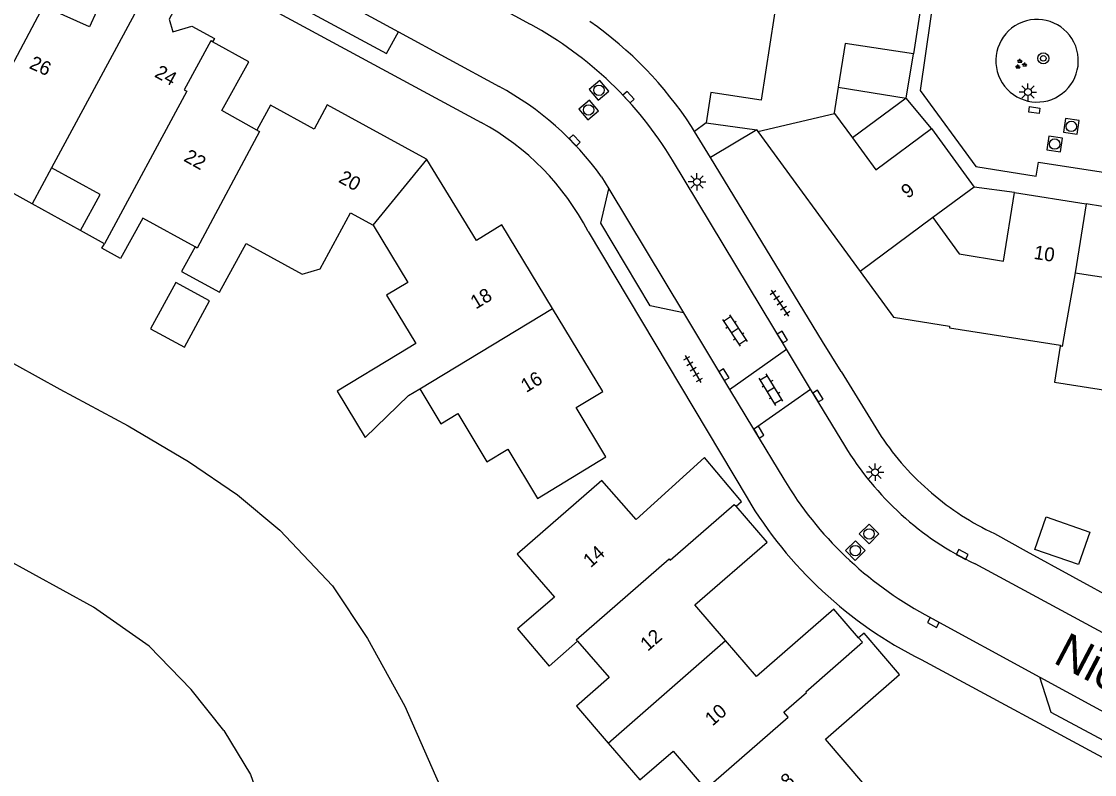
# Model space of a CAD drawing. Extents: x 131000 to 133013, y 393000 to 396501.
# Drawn here: x 131162 to 131239.3, y 395059.9 to 395114.2 of the extents above; entities that cross this region are included whole.
import ezdxf

# ---------------------------------------------------------------- set-up
doc = ezdxf.new("R2010")
doc.units = 0
for name, color, linetype in [('gg-afsc-erfafscheiding', 7, 'Continuous'), ('gg-afsc-hekwerk', 7, 'Continuous'), ('gg-anno-huisnummerreeks BGT', 7, 'Continuous'), ('gg-anno-openbare ruimte label', 7, 'Continuous'), ('gg-bbg-gedigitaliseerde bebouwing', 7, 'Continuous'), ('gg-bbg-gedigitaliseerde bijgebouw', 7, 'Continuous'), ('gg-bbg-hoofdgebouw', 7, 'Continuous'), ('gg-bbg-luifel en loopbrug', 7, 'Continuous'), ('gg-bbg-tussenscheiding', 7, 'Continuous'), ('gg-knt-verharding', 7, 'Continuous'), ('gg-knt-verharding nz', 7, 'Continuous'), ('gg-kntw-beschoeiing', 7, 'Continuous'), ('gt-symb-boom', 7, 'Continuous'), ('gt-symb-groenvak', 7, 'Continuous'), ('gt-symb-klinker verharding', 7, 'Continuous'), ('gt-symb-kolk', 7, 'Continuous'), ('gt-symb-kolk center center', 7, 'Continuous'), ('gt-symb-lichtmast', 7, 'Continuous'), ('gt-symb-rioolschacht', 7, 'Continuous'), ('gt-symb-tegel verharding', 7, 'Continuous')]:
    doc.layers.add(name, color=color, linetype=linetype)

# ---------------------------------------------------------------- blocks, each defined once
blk = doc.blocks.new('gt0-KOLK')
at = {"layer": 'gt-symb-kolk'}
blk.add_lwpolyline([(0, 0), (0.375, 0), (0.375, 0.4), (-0.375, 0.4), (-0.375, 0), (0, 0)], dxfattribs=at)
blk = doc.blocks.new('gt0-RS')
at = {"layer": 'gt-symb-rioolschacht'}
blk.add_lwpolyline([(-0.5, -0.5), (0.5, -0.5), (0.5, 0.5), (-0.5, 0.5)], close=True, dxfattribs=at)
blk.add_circle((0, 0), 0.375, dxfattribs=at)
blk = doc.blocks.new('gt0-LMAST')
at = {"layer": 'gt-symb-lichtmast'}
for p, q in [((-0.182, 0.173), (-0.447, 0.438)), ((-0.005, 0.246), (-0.005, 0.621)), ((0.172, 0.173), (0.437, 0.438)), ((-0.255, -0.004), (-0.63, -0.004)), ((-0.182, -0.181), (-0.447, -0.446)), ((-0.005, -0.254), (-0.005, -0.629)), ((0.437, -0.446), (0.172, -0.181)), ((0.245, -0.004), (0.62, -0.004))]:
    blk.add_line(p, q, dxfattribs=at)
blk.add_circle((-0.005, -0.004), 0.25, dxfattribs=at)
blk = doc.blocks.new('gt0-GRVAK')
at = {"layer": 'gt-symb-groenvak'}
for p, q in [((-0.11, 0.189), (-0.228, 0.24)), ((-0.182, 0.153), (0.088, 0.153)), ((-0.091, 0.211), (-0.156, 0.322)), ((-0.047, 0.214), (-0.047, 0.393)), ((-0.004, 0.211), (0.061, 0.322)), ((0.015, 0.189), (0.133, 0.24)), ((0.262, -0.052), (0.197, 0.059)), ((0.305, -0.049), (0.305, 0.13)), ((0.349, -0.052), (0.414, 0.059)), ((-0.245, -0.228), (-0.363, -0.177)), ((-0.318, -0.264), (-0.047, -0.264)), ((-0.226, -0.206), (-0.291, -0.095)), ((-0.183, -0.203), (-0.183, -0.024)), ((-0.139, -0.206), (-0.074, -0.095)), ((-0.12, -0.228), (-0.002, -0.177)), ((0.243, -0.074), (0.125, -0.023)), ((0.17, -0.11), (0.441, -0.11)), ((0.368, -0.074), (0.486, -0.023))]:
    blk.add_line(p, q, dxfattribs=at)
blk = doc.blocks.new('gt0-KOLKCC')
at = {"layer": 'gt-symb-kolk center center'}
blk.add_lwpolyline([(-0.375, 0.2), (0.375, 0.2), (0.375, -0.2), (-0.375, -0.2)], close=True, dxfattribs=at)
blk = doc.blocks.new('gt0-BOOM')
at = {"layer": 'gt-symb-boom'}
for radius in [0.4, 0.2]:
    blk.add_circle((0, 0), radius, dxfattribs=at)
blk = doc.blocks.new('gt0-KL1')
at = {"layer": 'gt-symb-klinker verharding'}
for p, q in [((-1.15, 0.3), (1.15, 0.3)), ((-1, -0.3), (-1, 0.3)), ((-0.5, 0.3), (-0.5, 0.45)), ((0, -0.3), (0, 0.3)), ((0.5, 0.3), (0.5, 0.45)), ((1, -0.3), (1, 0.3)), ((-1.15, -0.3), (1.15, -0.3)), ((-0.5, -0.45), (-0.5, -0.3)), ((0.5, -0.45), (0.5, -0.3))]:
    blk.add_line(p, q, dxfattribs=at)
blk = doc.blocks.new('gt0-TEG1')
at = {"layer": 'gt-symb-tegel verharding'}
for p, q in [((-1.125, 0), (1.125, 0)), ((-0.9, -0.25), (-0.9, 0.25)), ((-0.45, -0.25), (-0.45, 0.25)), ((0, -0.25), (0, 0.25)), ((0.45, -0.25), (0.45, 0.25)), ((0.9, -0.25), (0.9, 0.25))]:
    blk.add_line(p, q, dxfattribs=at)

msp = doc.modelspace()

# ---------------------------------------------------------------- linework, layer by layer
at = {"layer": 'gg-afsc-erfafscheiding'}
for p, q in [((131210.511, 395106.251), (131210.295, 395106.606)), ((131219.744, 395091.112), (131211.663, 395104.363)), ((131221.082, 395088.964), (131219.744, 395091.112)), ((131234.426, 395076.034), (131242.196, 395071.756))]:
    msp.add_line(p, q, dxfattribs=at)
msp.add_arc((131186.967, 395091.35), 27.874, 33.18403, 54.93633, dxfattribs=at)
at = {"layer": 'gg-afsc-hekwerk'}
for p, q in [((131221.082, 395088.964), (131223.957, 395084.291)), ((131232.125, 395077.287), (131234.426, 395076.034))]:
    msp.add_line(p, q, dxfattribs=at)
for centre, radius, start, end in [((131240.907, 395095.777), 20.475, 214.12336, 229.4726), ((131240.893, 395095.794), 20.479, 229.53304, 244.65017)]:
    msp.add_arc(centre, radius, start, end, dxfattribs=at)
at = {"layer": 'gg-bbg-gedigitaliseerde bebouwing'}
for p, q in [((131164.171, 395103.631), (131162.772, 395101.037)), ((131167.988, 395098.163), (131166.264, 395099.113))]:
    msp.add_line(p, q, dxfattribs=at)
for points in [[(131216.87, 395118.596), (131215.306, 395108.501), (131211.692, 395109.061), (131211.352, 395106.866)], [(131162.772, 395101.037), (131158.172, 395103.571), (131158.607, 395104.361), (131157.77, 395104.819)], [(131166.264, 395099.113), (131167.687, 395101.695), (131164.171, 395103.631)], [(131180.95, 395096.67), (131182.24, 395095.963), (131183.524, 395096.362), (131185.724, 395100.38), (131187.35, 395099.49)], [(131174.52, 395097.93), (131170.751, 395100.006), (131169.146, 395097.093), (131167.806, 395097.832), (131167.988, 395098.163)], [(131187.35, 395099.49), (131189.84, 395095.37), (131188.32, 395094.45), (131190.42, 395090.98), (131189.2, 395090.24)], [(131174.52, 395097.93), (131173.55, 395096.16), (131176.28, 395094.68), (131178.19, 395098.18), (131180.95, 395096.67)], [(131189.2, 395090.24), (131184.75, 395087.55), (131186.77, 395084.208), (131189.89, 395087.23), (131190.708, 395087.724)], [(131236.464, 395088.204), (131244.583, 395086.929), (131244.989, 395089.515)], [(131190.708, 395087.724), (131192.22, 395085.2), (131193.45, 395085.94), (131195.54, 395082.46), (131197.07, 395083.38), (131199.2, 395079.82), (131204.124, 395082.826)], [(131203.834, 395081.11), (131197.74, 395075.81), (131200.41, 395072.72), (131197.75, 395070.42), (131200.04, 395067.75), (131202.08, 395069.55)], [(131202.08, 395069.55), (131204.37, 395066.92), (131202, 395064.85), (131204.288, 395062.208)], [(131204.288, 395062.208), (131206.58, 395059.56), (131208.98, 395061.61), (131211.42, 395058.76)]]:
    msp.add_lwpolyline(points, dxfattribs=at)
at = {"layer": 'gg-bbg-gedigitaliseerde bijgebouw'}
for p, q in [((131211.352, 395106.866), (131210.511, 395106.251)), ((131211.663, 395104.363), (131210.511, 395106.251)), ((131214.994, 395106.351), (131211.663, 395104.363))]:
    msp.add_line(p, q, dxfattribs=at)
msp.add_lwpolyline([(131235.044, 395076.154), (131235.863, 395078.494), (131239.006, 395077.394), (131238.187, 395075.053), (131235.044, 395076.154)], dxfattribs=at)
at = {"layer": 'gg-bbg-hoofdgebouw'}
for p, q in [((131227.096, 395116.998), (131226.288, 395111.826)), ((131220.605, 395107.536), (131221.898, 395105.786)), ((131214.994, 395106.351), (131215.081, 395106.233)), ((131227.593, 395106.448), (131230.674, 395102.229)), ((131215.081, 395106.233), (131222.442, 395096.168)), ((131230.674, 395102.229), (131227.682, 395100.039)), ((131233.578, 395101.848), (131238.734, 395101.03)), ((131238.734, 395101.03), (131237.956, 395096.074)), ((131236.871, 395090.793), (131236.464, 395088.204))]:
    msp.add_line(p, q, dxfattribs=at)
for points in [[(131169.507, 395120.472), (131167.583, 395116.152), (131167.909, 395116.007), (131166.917, 395113.78), (131164.162, 395115.007), (131165.017, 395116.927), (131164.763, 395117.04)], [(131172.41, 395118.905), (131174.506, 395117.774), (131172.653, 395114.342), (131172.92, 395113.421), (131174.278, 395113.839), (131175.918, 395112.94), (131175.783, 395112.695)], [(131178.97, 395106.344), (131176.437, 395107.747), (131178.384, 395111.262), (131175.783, 395112.695)], [(131226.288, 395111.826), (131221.366, 395112.577), (131220.863, 395109.438)], [(131220.863, 395109.438), (131220.567, 395107.588), (131220.605, 395107.536)], [(131191.211, 395104.221), (131191.187, 395104.26), (131184.047, 395108.17), (131183.091, 395106.402), (131179.959, 395108.127), (131178.97, 395106.344)], [(131221.898, 395105.786), (131223.591, 395103.494), (131227.593, 395106.448)], [(131200.278, 395093.5), (131196.633, 395099.529), (131194.812, 395098.385), (131191.211, 395104.221)], [(131227.682, 395100.039), (131229.592, 395097.435), (131232.786, 395096.902), (131233.578, 395101.848)], [(131237.956, 395096.074), (131240.785, 395095.63), (131241.563, 395100.586)], [(131222.442, 395096.168), (131224.854, 395092.871), (131228.896, 395092.222), (131228.884, 395092.116), (131236.881, 395090.854), (131236.871, 395090.793)], [(131204.124, 395082.826), (131201.992, 395086.369), (131203.896, 395087.515), (131200.278, 395093.5)], [(131213.524, 395079.255), (131213.904, 395079.588), (131211.224, 395082.76), (131206.297, 395078.303), (131203.834, 395081.11)], [(131212.754, 395069.582), (131210.528, 395072.158), (131215.761, 395076.677), (131213.524, 395079.255)], [(131222.33, 395069.79), (131220.545, 395071.848), (131214.989, 395066.997), (131212.754, 395069.582)], [(131222.796, 395059.164), (131219.961, 395062.493), (131225.286, 395067.153), (131222.745, 395070.12), (131222.33, 395069.79)]]:
    msp.add_lwpolyline(points, dxfattribs=at)
at = {"layer": 'gg-bbg-luifel en loopbrug'}
for p, q in [((131225.779, 395108.651), (131226.288, 395111.826)), ((131220.863, 395109.438), (131225.779, 395108.651)), ((131225.779, 395108.651), (131221.898, 395105.786)), ((131227.593, 395106.448), (131225.779, 395108.651)), ((131233.578, 395101.848), (131230.674, 395102.229)), ((131166.264, 395099.113), (131162.772, 395101.037)), ((131241.563, 395100.586), (131238.734, 395101.03))]:
    msp.add_line(p, q, dxfattribs=at)
msp.add_lwpolyline([(131171.304, 395092.034), (131173.743, 395090.706), (131175.561, 395094.046), (131173.122, 395095.374), (131171.304, 395092.034)], dxfattribs=at)
at = {"layer": 'gg-bbg-tussenscheiding'}
for p, q in [((131172.41, 395118.905), (131164.171, 395103.631)), ((131215.081, 395106.233), (131220.605, 395107.536)), ((131211.352, 395106.866), (131214.994, 395106.351)), ((131187.35, 395099.49), (131191.211, 395104.221)), ((131227.682, 395100.039), (131222.442, 395096.168)), ((131190.708, 395087.724), (131200.278, 395093.5)), ((131204.288, 395062.208), (131212.754, 395069.582))]:
    msp.add_line(p, q, dxfattribs=at)
for points in [[(131157.77, 395104.819), (131159.67, 395108.29), (131159.82, 395108.21), (131163.39, 395114.91), (131163.55, 395114.82), (131164.763, 395117.04)], [(131175.783, 395112.695), (131175.659, 395112.763), (131173.742, 395109.255), (131173.923, 395109.154), (131167.988, 395098.163)], [(131178.97, 395106.344), (131179.164, 395106.238), (131174.67, 395097.85), (131174.52, 395097.93)], [(131237.956, 395096.074), (131237.242, 395092.155), (131237.02, 395090.77), (131236.871, 395090.793)], [(131202.08, 395069.55), (131201.99, 395069.64), (131208.68, 395075.47), (131208.77, 395075.37), (131213.38, 395079.39), (131213.524, 395079.255)], [(131211.97, 395059.28), (131211.88, 395059.38), (131217.27, 395064.06), (131216.96, 395064.42), (131218.59, 395065.84), (131218.54, 395065.9), (131222.63, 395069.46), (131222.33, 395069.79)]]:
    msp.add_lwpolyline(points, dxfattribs=at)
at = {"layer": 'gg-knt-verharding'}
for p, q in [((131198.704, 395113.951), (131184.291, 395121.796)), ((131169.118, 395120.948), (131195.128, 395106.899)), ((131189.181, 395113.421), (131196.424, 395109.493)), ((131217.146, 395090.558), (131208.923, 395104.174)), ((131203.81, 395102.976), (131204.335, 395102.105)), ((131202.848, 395099.039), (131214.296, 395079.864)), ((131209.723, 395093.175), (131213.041, 395087.676)), ((131213.041, 395087.676), (131217.146, 395090.558)), ((131218.878, 395087.69), (131217.146, 395090.558)), ((131214.772, 395084.807), (131218.878, 395087.69)), ((131221.335, 395083.622), (131218.878, 395087.69)), ((131213.041, 395087.676), (131214.772, 395084.807)), ((131214.772, 395084.807), (131216.946, 395081.204)), ((131246.125, 395066.803), (131230.737, 395075.101)), ((131227.112, 395071.459), (131235.396, 395066.955)), ((131226.846, 395068.217), (131246.083, 395057.855))]:
    msp.add_line(p, q, dxfattribs=at)
for points in [[(131175.091, 395121.061), (131174.266, 395119.445), (131188.322, 395111.862), (131189.181, 395113.421)], [(131227.876, 395116.867), (131226.774, 395109.207), (131230.785, 395103.713), (131235.146, 395103.029), (131235.301, 395104.023), (131241.385, 395103.097), (131241.241, 395102.1), (131243.449, 395101.784), (131243.965, 395105.108)], [(131209.723, 395093.175), (131207.324, 395093.695), (131203.76, 395099.634), (131204.335, 395102.105)], [(131243.838, 395062.367), (131241.384, 395061.653), (131236.218, 395064.403), (131235.396, 395066.955)]]:
    msp.add_lwpolyline(points, dxfattribs=at)
for centre, radius, start, end in [((131235.203, 395111.336), 2.974, 26.5952, 206.5952), ((131185.751, 395090.183), 27.069, 31.12264, 61.40993), ((131235.203, 395111.336), 2.974, 206.5952, 26.5952), ((131185.937, 395090.164), 21.991, 35.63473, 61.51846), ((131186.245, 395090.453), 18.691, 27.34458, 61.62574), ((131240.246, 395095.041), 22.092, 211.12454, 244.50364), ((131240.031, 395095.111), 26.95, 211.06622, 241.35635), ((131240.488, 395095.501), 30.505, 210.83861, 243.43581)]:
    msp.add_arc(centre, radius, start, end, dxfattribs=at)
at = {"layer": 'gg-knt-verharding nz'}
for p, q in [((131175.091, 395121.061), (131189.181, 395113.421)), ((131204.335, 395102.105), (131209.723, 395093.175)), ((131235.396, 395066.955), (131243.838, 395062.367))]:
    msp.add_line(p, q, dxfattribs=at)
at = {"layer": 'gg-kntw-beschoeiing'}
for points in [[(131142.483, 395093.937), (131145.347, 395093.877), (131147.143, 395093.928), (131151.577, 395093.259), (131156.142, 395091.877), (131160.052, 395090.29), (131164.778, 395087.679), (131169.696, 395085.052), (131174.042, 395082.469), (131177.569, 395080.08), (131180.636, 395077.534), (131184.421, 395073.522), (131186.942, 395069.738), (131189.634, 395064.851), (131192.735, 395057.819), (131199.175, 395042.711), (131199.865, 395041.641)], [(131176.595, 395063.099), (131174.231, 395066.058), (131171.209, 395069.177), (131167.202, 395071.99), (131160.629, 395075.58), (131154.297, 395078.957), (131149.994, 395080.448), (131146.842, 395081.079), (131143.077, 395081.246), (131140.456, 395081.094)], [(131176.595, 395063.099), (131178.507, 395059.949), (131189.447, 395029.249), (131189.194, 395021.278), (131188.899, 395020.908)]]:
    msp.add_lwpolyline(points, dxfattribs=at)

# ---------------------------------------------------------------- block references
at = {"layer": 'gt-symb-boom'}
msp.add_blockref('gt0-BOOM', (131235.65, 395111.508), dxfattribs=at)
at = {"layer": 'gt-symb-groenvak'}
msp.add_blockref('gt0-GRVAK', (131234.009, 395111.084), dxfattribs=at)
at = {"layer": 'gt-symb-klinker verharding'}
for p, rotation in [((131213.415, 395091.915), -56.50059992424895), ((131216.027, 395087.647), 121.13079914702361)]:
    msp.add_blockref('gt0-KL1', p, dxfattribs=dict(at, rotation=rotation))
at = {"layer": 'gt-symb-kolk'}
for p, rotation in [((131205.61, 395108.573), -47.1061092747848), ((131201.73, 395105.461), -45.81035302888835), ((131216.673, 395091.335), -58.86920085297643), ((131212.465, 395088.626), -58.82018224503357), ((131219.242, 395087.092), -58.66279427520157), ((131214.973, 395084.485), -58.66279427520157), ((131229.706, 395075.606), -29.28282857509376), ((131227.822, 395071.062), 151.3072123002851)]:
    msp.add_blockref('gt0-KOLK', p, dxfattribs=dict(at, rotation=rotation))
at = {"layer": 'gt-symb-kolk center center', "rotation": -8.397572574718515}
msp.add_blockref('gt0-KOLKCC', (131235, 395107.787), dxfattribs=at)
at = {"layer": 'gt-symb-lichtmast'}
for p in [(131234.548, 395109.09), (131210.697, 395102.614), (131223.535, 395081.711)]:
    msp.add_blockref('gt0-LMAST', p, dxfattribs=at)
at = {"layer": 'gt-symb-rioolschacht'}
for p, rotation in [((131203.628, 395109.211), -49.46084825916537), ((131202.878, 395107.797), -49.46084825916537), ((131237.67, 395106.611), -8.680850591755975), ((131236.47, 395105.338), -8.680850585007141), ((131223.095, 395077.265), -44.83791901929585), ((131222.103, 395076.062), -45.08104065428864)]:
    msp.add_blockref('gt0-RS', p, dxfattribs=dict(at, rotation=rotation))
at = {"layer": 'gt-symb-tegel verharding'}
for p, rotation in [((131216.677, 395093.879), 123.83302869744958), ((131210.412, 395089.138), -59.871399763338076)]:
    msp.add_blockref('gt0-TEG1', p, dxfattribs=dict(at, rotation=rotation))

# ---------------------------------------------------------------- texts
at = {"layer": 'gg-anno-huisnummerreeks BGT'}
for s, rotation, p in [('26', 336, (131162.497, 395110.822)), ('24', 331.3, (131171.532, 395110.213)), ('22', 331, (131173.636, 395104.155)), ('20', 331.3, (131184.79, 395102.632)), ('9', 36.1, (131225.866, 395101.372)), ('10', 351, (131234.918, 395097.079)), ('18', 31.1, (131194.748, 395093.414)), ('16', 31.1, (131198.379, 395087.408)), ('14', 41.3, (131203.025, 395074.788)), ('12', 40.8, (131207.14, 395068.773)), ('10', 40.8, (131211.799, 395063.383)), ('8', 40.4, (131217.251, 395058.906))]:
    msp.add_text(s, height=1, rotation=rotation, dxfattribs=at).set_placement(p)
at = {"layer": 'gg-anno-openbare ruimte label'}
msp.add_text('Niers', height=2.5, rotation=332.3, dxfattribs=at).set_placement((131236.277, 395068.033))

doc.saveas('drawing.dxf')
